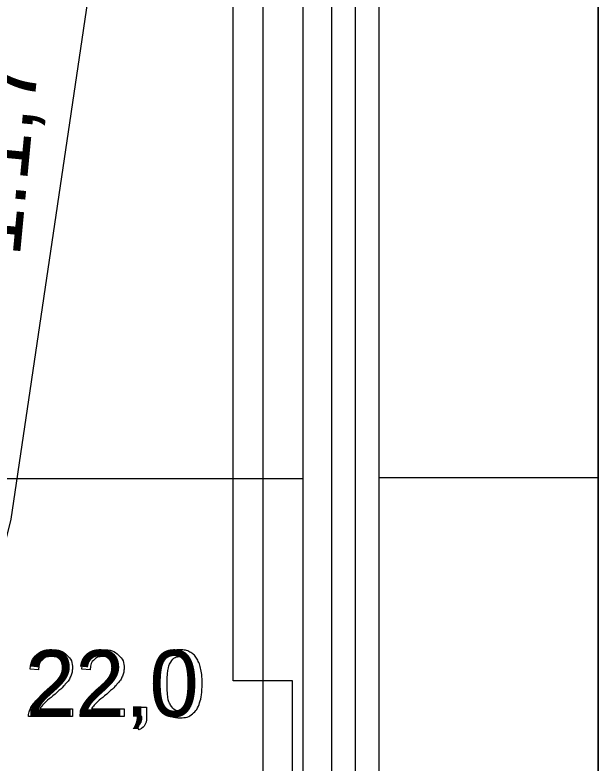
# Model space of a CAD drawing. Extents: x 700746 to 706058, y 6570320 to 6580460.
# Drawn here: x 705248.6 to 705297.7, y 6575873.9 to 6575937 of the extents above; entities that cross this region are included whole.
import ezdxf

# ---------------------------------------------------------------- set-up
doc = ezdxf.new("R2010")
doc.units = 0
for name, color, linetype in [('GEOLPUNKT', 7, 'Continuous'), ('illumineerimisjooned', 7, 'Continuous'), ('PIIR', 7, 'Continuous'), ('Plokid', 7, 'Continuous'), ('Täide', 7, 'Continuous'), ('vahekiht', 7, 'Continuous')]:
    doc.layers.add(name, color=color, linetype=linetype)

msp = doc.modelspace()

# ---------------------------------------------------------------- linework, layer by layer
at = {"layer": 'GEOLPUNKT'}
for points in [[(705269.443, 6576097.266), (705269.443, 6575740.871)], [(705250.549, 6575881.79), (705249.84, 6575881.862)], [(705254.898, 6575881.79), (705254.19, 6575881.862)], [(705253.413, 6575878.52), (705253.413, 6575877.859), (705249.712, 6575877.859)], [(705250.668, 6575878.52), (705253.413, 6575878.52)], [(705257.762, 6575878.52), (705257.762, 6575877.859), (705254.062, 6575877.859)], [(705255.018, 6575878.52), (705257.762, 6575878.52)], [(705258.872, 6575877.859), (705258.872, 6575878.64), (705259.653, 6575878.64), (705259.653, 6575877.859)], [(705259.261, 6575877.859), (705258.872, 6575877.859)], [(705259.017, 6575876.749), (705258.825, 6575877.043)]]:
    msp.add_lwpolyline(points, dxfattribs=at)
for points in [[(705266.943, 6575950.871), (705269.443, 6575950.871), (705269.443, 6575880.871), (705266.943, 6575880.871)], [(705271.943, 6575880.871), (705269.443, 6575880.871), (705269.443, 6575850.871), (705271.943, 6575850.871)]]:
    msp.add_lwpolyline(points, close=True, dxfattribs=at)
for points in [[(705249.712, 6575877.859), (705249.705, 6575878.107), (705249.793, 6575878.337), (705249.934, 6575878.715), (705250.246, 6575879.082), (705250.557, 6575879.448), (705251.145, 6575879.929), (705252.056, 6575880.678), (705252.376, 6575881.115), (705252.696, 6575881.552), (705252.696, 6575881.943), (705252.696, 6575882.351), (705252.404, 6575882.632), (705252.112, 6575882.912), (705251.643, 6575882.912), (705251.148, 6575882.912), (705250.85, 6575882.615), (705250.553, 6575882.317), (705250.549, 6575881.79)], [(705249.84, 6575881.862), (705249.913, 6575882.652), (705250.387, 6575883.066), (705250.86, 6575883.48), (705251.659, 6575883.48), (705252.465, 6575883.48), (705252.934, 6575883.033), (705253.404, 6575882.587), (705253.404, 6575881.926), (705253.404, 6575881.59), (705253.267, 6575881.266), (705253.13, 6575880.941), (705252.811, 6575880.583), (705252.492, 6575880.224), (705251.753, 6575879.597), (705251.134, 6575879.078), (705250.958, 6575878.893), (705250.783, 6575878.707), (705250.668, 6575878.52)], [(705254.062, 6575877.859), (705254.054, 6575878.107), (705254.142, 6575878.337), (705254.283, 6575878.715), (705254.595, 6575879.082), (705254.907, 6575879.448), (705255.494, 6575879.929), (705256.406, 6575880.678), (705256.725, 6575881.115), (705257.045, 6575881.552), (705257.045, 6575881.943), (705257.045, 6575882.351), (705256.753, 6575882.632), (705256.462, 6575882.912), (705255.993, 6575882.912), (705255.497, 6575882.912), (705255.199, 6575882.615), (705254.902, 6575882.317), (705254.898, 6575881.79)], [(705254.19, 6575881.862), (705254.262, 6575882.652), (705254.736, 6575883.066), (705255.21, 6575883.48), (705256.008, 6575883.48), (705256.814, 6575883.48), (705257.284, 6575883.033), (705257.754, 6575882.587), (705257.754, 6575881.926), (705257.754, 6575881.59), (705257.616, 6575881.266), (705257.479, 6575880.941), (705257.16, 6575880.583), (705256.842, 6575880.224), (705256.102, 6575879.597), (705255.483, 6575879.078), (705255.308, 6575878.893), (705255.132, 6575878.707), (705255.018, 6575878.52)], [(705260.673, 6575880.62), (705260.673, 6575881.613), (705260.877, 6575882.219), (705261.082, 6575882.826), (705261.484, 6575883.153), (705261.887, 6575883.48), (705262.498, 6575883.48), (705262.948, 6575883.48), (705263.289, 6575883.299), (705263.63, 6575883.117), (705263.85, 6575882.776), (705264.071, 6575882.434), (705264.197, 6575881.943), (705264.323, 6575881.453), (705264.323, 6575880.62), (705264.323, 6575879.636), (705264.12, 6575879.029), (705263.918, 6575878.423), (705263.515, 6575878.094), (705263.112, 6575877.765), (705262.498, 6575877.765), (705261.689, 6575877.765), (705261.227, 6575878.343), (705260.673, 6575879.044), (705260.673, 6575880.62)], [(705261.382, 6575880.62), (705261.382, 6575879.239), (705261.704, 6575878.784), (705262.026, 6575878.328), (705262.498, 6575878.328), (705262.97, 6575878.328), (705263.292, 6575878.786), (705263.614, 6575879.243), (705263.614, 6575880.62), (705263.614, 6575882.003), (705263.293, 6575882.458), (705262.971, 6575882.912), (705262.49, 6575882.912), (705262.018, 6575882.912), (705261.735, 6575882.511), (705261.382, 6575881.999), (705261.382, 6575880.62)], [(705258.825, 6575877.043), (705259.043, 6575877.139), (705259.146, 6575877.325), (705259.249, 6575877.51), (705259.261, 6575877.859)], [(705259.653, 6575877.859), (705259.653, 6575877.426), (705259.501, 6575877.16), (705259.348, 6575876.894), (705259.017, 6575876.749)]]:
    msp.add_open_spline(points, degree=3, dxfattribs=at)
at = {"layer": 'illumineerimisjooned'}
msp.add_line((705275.244, 6575749.871), (705275.244, 6576091.056), dxfattribs=at)
at = {"layer": 'PIIR'}
msp.add_line((705277.244, 6575747.871), (705277.244, 6576094.383), dxfattribs=at)
at = {"layer": 'Plokid'}
for p, q in [((705297.668, 6576123.871), (705297.668, 6575707.207)), ((705272.844, 6575751.871), (705272.844, 6576091.735)), ((705279.244, 6575723.865), (705279.244, 6576087.754)), ((705272.844, 6575897.871), (705218.299, 6575897.871)), ((705297.668, 6575897.971), (705279.244, 6575897.971))]:
    msp.add_line(p, q, dxfattribs=at)
at = {"layer": 'Täide'}
msp.add_line((705297.668, 6575723.871), (705297.668, 6576082.979), dxfattribs=at)
at = {"layer": 'vahekiht'}
msp.add_lwpolyline([(705277.244, 6576090.637), (705248.21, 6575894.488), (705210.942, 6575744.269)], dxfattribs=at)

# ---------------------------------------------------------------- texts
at = {"layer": 'GEOLPUNKT'}
msp.add_text('1:1,7', height=5.7, rotation=84.56027, dxfattribs=at).set_placement((705248.971, 6575916.49))
msp.add_text('22,0', height=5.6, dxfattribs=at).set_placement((705249.477, 6575877.859))

doc.saveas('drawing.dxf')
